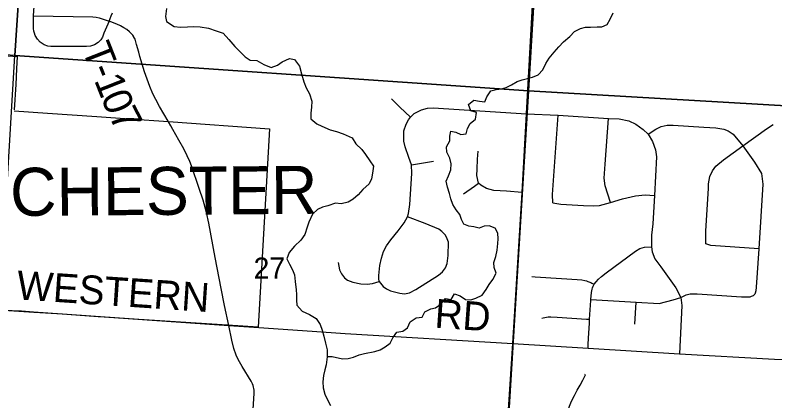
# Model space of a CAD drawing. Extents: x 114843 to 284848, y 317643 to 566895.
# Drawn here: x 272976 to 280872, y 342702 to 346716 of the extents above; entities that cross this region are included whole.
import ezdxf

# ---------------------------------------------------------------- set-up
doc = ezdxf.new("R2010")
doc.units = 0
for name, color, linetype in [('GM_X_Corporation', 7, 'Continuous'), ('GM_X_Corporation_Text', 7, 'Continuous'), ('GM_X_County_Road', 7, 'Continuous'), ('GM_X_County_Road_Text', 7, 'Continuous'), ('GM_X_Minor_River', 7, 'Continuous'), ('GM_X_Section', 7, 'Continuous'), ('GM_X_Section_Text', 7, 'Continuous'), ('GM_X_Township_Road', 7, 'Continuous'), ('GM_X_Township_Road_Text', 7, 'Continuous')]:
    doc.layers.add(name, color=color, linetype=linetype)

msp = doc.modelspace()

# ---------------------------------------------------------------- linework, layer by layer
at = {"layer": 'GM_X_Corporation'}
for points in [[(272571.9, 346316.8), (272998, 346287.6), (272990.6, 346156), (272981.4, 345994.5), (272966.6, 345731.3)], [(272966, 345721.1), (273310.7, 345697.1), (273824.9, 345661.2), (274165.2, 345637.5), (274568.7, 345609.4), (275618.3, 345534), (275502.5, 343468), (275183, 343487.7), (274261.3, 343548.3), (274010.9, 343565.7), (273760.4, 343583), (273466.6, 343602.6), (273173.9, 343622.2), (273170.2, 343622.5), (272857.4, 343643.4)]]:
    msp.add_lwpolyline(points, dxfattribs=at)
at = {"layer": 'GM_X_County_Road'}
msp.add_line((275196.2, 343486.4), (275507.5, 343464.5), dxfattribs=at)
for points in [[(278149.9, 343298.4), (278246.6, 344869.8), (278291.4, 345690.9), (278452.8, 348645.1)], [(272847.4, 343646.2), (273040.9, 343638.5), (273167.4, 343629.4), (273463.9, 343608), (273838.9, 343580.9), (273901.8, 343576.3), (275196.2, 343486.4)], [(275507.5, 343464.5), (276061.5, 343425.5), (276405.1, 343402), (278149.9, 343298.4)], [(277972, 340581.9), (277976.6, 340651.5), (278149.9, 343298.4)], [(278149.9, 343298.4), (278930.6, 343248.8), (279883.3, 343191.8)], [(279883.3, 343191.8), (280870.4, 343134.9), (281245.1, 343122.6), (281985.7, 343055.6), (282432.3, 343016.4), (283042, 342975), (283664.1, 342939.5)]]:
    msp.add_lwpolyline(points, dxfattribs=at)
at = {"layer": 'GM_X_Minor_River'}
for points in [[(274547.5, 346786.1), (274537.2, 346702.1), (274547, 346650), (274628.6, 346599.8), (274694.4, 346591.5), (274766.3, 346593.3), (274830.1, 346597.1), (274898, 346594.9), (274983.7, 346582.6), (275065.4, 346554.4), (275137.2, 346528.1), (275196.8, 346461.9), (275260.4, 346389.6), (275310.1, 346337.4), (275365.7, 346283.2), (275419.5, 346249), (275489.3, 346242.8), (275561, 346202.6), (275636.7, 346172.3), (275702.6, 346194.1), (275752.6, 346230), (275826.6, 346265.7), (275878.5, 346255.6), (275930.1, 346185.4), (275951.7, 346105.3), (275977.3, 346021.1), (275999.1, 345959), (276034.7, 345896.9), (276060.4, 345820.7), (276056.2, 345758.7), (276048, 345696.7), (276049.7, 345636.7), (276111.4, 345584.4), (276163.2, 345562.3), (276248.8, 345524), (276316.6, 345503.7), (276386.4, 345481.5)], [(279162.3, 346675.9), (279190.6, 346741.9)], [(276378.8, 343139.7), (276436.9, 343143.5), (276491, 343157.3), (276553.1, 343179.1), (276607.2, 343192.9), (276715.4, 343216.5), (276771.5, 343232.3), (276821.7, 343262.2), (276873.9, 343302.1), (276900.2, 343358.1), (276944.5, 343418), (277004.5, 343425.8), (277054.7, 343461.7), (277083, 343525.7), (277143.3, 343565.5), (277205.3, 343573.3), (277235.6, 343627.3), (277295.8, 343659.1), (277345.9, 343670.9), (277404.1, 343710.8), (277448.4, 343768.7), (277506.4, 343756.5), (277542.7, 343816.4), (277602.6, 343796.2), (277658.5, 343755.8), (277712.5, 343753.6), (277764.6, 343771.5), (277828.8, 343803.3), (277873.1, 343859.2), (277903.4, 343913.2), (277939.6, 343965.2), (277975.9, 344029.1), (277956.2, 344091.3), (277950.4, 344141.5), (277970.7, 344203.5), (277987, 344271.6), (277993.3, 344339.7), (277997.5, 344389.8), (277991.7, 344445.9), (277963.9, 344500.2), (277902, 344522.5), (277850, 344520.7), (277799.8, 344498.8), (277743.8, 344513.1), (277691.8, 344519.3), (277637.9, 344539.6), (277616.1, 344589.8), (277598.3, 344639.9), (277560.5, 344690.2), (277526.7, 344746.5), (277502.9, 344804.7), (277491.1, 344860.8), (277469.4, 344925.1), (277457.7, 344989.2), (277479.9, 345043.3), (277504.2, 345105.3), (277506.5, 345167.4), (277492.7, 345227.6), (277463, 345289.8), (277459.2, 345344), (277493.5, 345408), (277495.7, 345458), (277503.9, 345508.1), (277555.9, 345497.9), (277607.9, 345475.6), (277663.9, 345481.4), (277678.2, 345535.5), (277704.4, 345587.5), (277760.7, 345635.4), (277773, 345701.4), (277711, 345719.7), (277687.3, 345786), (277743.5, 345831.8), (277803.5, 345819.6), (277857.5, 345815.3), (277879.8, 345867.4), (277920.1, 345927.3), (277976.2, 345941.1), (278030.3, 345950.9), (278080.4, 345964.7), (278134.5, 345992.6), (278194.7, 346026.4), (278244.8, 346042.2), (278300.9, 346056.1), (278353, 346071.9), (278411.2, 346095.7), (278459.5, 346147.6), (278491.8, 346213.6), (278528.1, 346269.6), (278578.3, 346329.5), (278626.6, 346387.4), (278676.9, 346437.3), (278741.2, 346493.2), (278791.5, 346547.1), (278853.6, 346578.9), (278905.7, 346592.7), (278957.8, 346590.5), (279025.9, 346596.2), (279075.9, 346596), (279128, 346619.9), (279162.3, 346675.9)], [(276386.4, 345481.5), (276478.8, 345438.1), (276516.6, 345377.8), (276580.4, 345319.5), (276616.2, 345267.2), (276661.9, 345200.9), (276699.7, 345144.6), (276691.4, 345070.5), (276679.1, 345012.4), (276656.9, 344960.4), (276590.6, 344902.5), (276540.3, 344844.6), (276488.1, 344800.7), (276435.9, 344770.9), (276365.4, 344751.6), (276303.8, 344759.3)], [(276303.8, 344759.3), (276225.9, 344731.6), (276170, 344717.7), (276118, 344691.9), (276067.9, 344644), (276029.7, 344562.1), (276011.5, 344508.1), (275985.3, 344434.2), (275945.2, 344374.2), (275879.1, 344312.4), (275824.9, 344244.6), (275798.8, 344180.6), (275826.5, 344124.5), (275860.2, 344064.3), (275877.9, 344014.2), (275887.6, 343944.2), (275895.3, 343858.1), (275899.1, 343808), (275898.9, 343750), (275904.7, 343698), (275958.3, 343633.8), (276034, 343601.5), (276103.7, 343559.3), (276147.3, 343495.1), (276167.1, 343437), (276184.8, 343374.9), (276202.5, 343302.8), (276218.2, 343232.7), (276219.9, 343158.6), (276207.6, 343076.6), (276193.5, 343024.7), (276179.3, 342964.7), (276173, 342898.6), (276178.8, 342836.6), (276194.5, 342770.5), (276222.2, 342712.4), (276251.9, 342652.2)], [(276219.8, 343161.7), (276269.8, 343164.5), (276378.8, 343139.7)], [(278655.8, 342483.2), (278694, 342535.1), (278722.3, 342589.1), (278738.6, 342647.2), (278758.8, 342699.2), (278791.1, 342757.2), (278819.3, 342813.2), (278847.6, 342865.2), (278877.8, 342917.2), (278904.1, 342973.2), (278898.1, 342977.2)]]:
    msp.add_lwpolyline(points, dxfattribs=at)
at = {"layer": 'GM_X_Section'}
for points in [[(268017.3, 352137.2), (273333.8, 351767.5), (272972.7, 346295), (267640.1, 346688.8)], [(273333.8, 351767.5), (278638.8, 351382), (278313.2, 345927.1), (272972.7, 346295)], [(278638.8, 351382), (284180, 351010.9), (283846.1, 345605.9), (278313.2, 345927.1)], [(272972.7, 346295), (278313.2, 345927.1), (277988.7, 340646.3), (272656.8, 341014.8)], [(278313.2, 345927.1), (283846.1, 345605.9), (283493.7, 340300.9), (277988.7, 340646.3)]]:
    msp.add_lwpolyline(points, close=True, dxfattribs=at)
at = {"layer": 'GM_X_Township_Road'}
for p, q in [((277094.5, 345159.3), (277324.8, 345196.1)), ((279418.3, 343498.7), (279430.8, 343728.1))]:
    msp.add_line(p, q, dxfattribs=at)
for points in [[(273951, 346654.9), (273898.5, 346527.4), (273883.5, 346488.1), (273865.7, 346459.8), (273838.3, 346431.6), (273799.8, 346407.6), (273757.9, 346394.6), (273717.9, 346391.7), (273347, 346388.5), (273315.8, 346394), (273276.8, 346408.7), (273236.7, 346435.2), (273206.1, 346467.8), (273183.8, 346505.7), (273175.3, 346528.1), (273170.2, 346548.4), (273166.5, 346578.3), (273165.9, 346708.6), (273186.5, 347012.5), (273219.1, 347356.7), (273241.8, 347690.2), (273250.8, 347771.7), (273261.8, 347848.6), (273346.2, 348430.9)], [(273951, 346654.9), (273974.7, 346709.3), (273987.8, 346741.5)], [(273165.9, 346708.6), (273784.2, 346699.5), (273817.8, 346696.7), (273849.4, 346688.8), (273951, 346654.9)], [(274207.6, 346490.3), (274197.6, 346506.6), (274181.5, 346526), (274163, 346543.1), (274135.6, 346565.9), (274104.6, 346585.1), (274070, 346604.8), (274032.9, 346620.9), (273951, 346654.9)], [(274564.4, 345614.2), (274475.3, 345766.8), (274436.6, 345839.1), (274408.3, 345898.3), (274375.8, 345973.6), (274346.7, 346050.2), (274320.5, 346128), (274272.6, 346284.9), (274260.8, 346332.6), (274238.2, 346411.7), (274223.9, 346465.5), (274210.1, 346486.2), (274207.6, 346490.3)], [(277085.7, 345652.9), (276972.9, 345757.6), (276888.9, 345844.2)], [(276761.2, 343944.2), (276756.3, 343975.3), (276755.6, 344006.6), (276766, 344110.3), (276782.3, 344186.6), (276805.2, 344255.7), (276834.9, 344314.7), (276881.4, 344377.7), (276957.8, 344470.6), (277020.2, 344553.9), (277052.4, 344617.5), (277064.3, 344652.4), (277078, 344745), (277097.7, 345069.4), (277094.5, 345159.3), (277067.9, 345234.6), (277030.6, 345346.4), (277017.2, 345404.9), (277014.2, 345458.3), (277016.4, 345513), (277040.6, 345582.2), (277065.1, 345625.4), (277085.7, 345652.9), (277124.5, 345693.5), (277198.5, 345731.8), (277262.1, 345749.2), (277322, 345752.3), (278291.4, 345690.9)], [(278291.4, 345690.9), (278619.9, 345675.3), (279143.2, 345640.2), (279255.9, 345637.1), (279355.7, 345617.1), (279428.4, 345581.4), (279505.2, 345527.6), (279557.4, 345476.2), (279601.9, 345401.4), (279633.6, 345316.2), (279641.9, 345242.4), (279620.2, 344838.2), (279605.5, 344544.2), (279590.6, 344425.3), (279589.6, 344305.1), (279596.1, 344252.1), (279625.8, 344179.3), (279686.9, 344098.3), (279842.9, 343878.2), (279895.8, 343778.4), (279906.8, 343695), (279883.3, 343191.8)], [(278563.2, 344763.3), (278562.6, 344850), (278619.9, 345675.3)], [(279163.8, 344767.6), (279109.5, 344940.7), (279098.6, 345019.6), (279110.4, 345164.7), (279143.2, 345640.2)], [(275196.2, 343486.4), (275151.6, 343695.1), (275117.4, 343872.3), (275054.1, 344194.3), (274990.1, 344550.3), (274965.8, 344662.5), (274930.5, 344788.9), (274888.2, 344913.1), (274809.5, 345146.4), (274791.4, 345192.1), (274764.6, 345252), (274727.4, 345325.1), (274676.9, 345414.2), (274614.2, 345524.9), (274592.8, 345563.4), (274569.8, 345604.9), (274564.4, 345614.2)], [(279557.4, 345476.2), (279637.2, 345529.8), (279691.4, 345556.1), (279752.2, 345570.8), (279814.3, 345570), (280132.9, 345550.2), (280260.3, 345543.7), (280342.1, 345531.3), (280387.6, 345513.5), (280438.5, 345476.2), (280539.5, 345355.1), (280659.8, 345187.6), (280733.1, 345069), (280749.5, 344957.8), (280708, 344283.1), (280679.6, 343885), (280674.6, 343847.7), (280667.5, 343821.9), (280663.3, 343813.8), (280656.9, 343805.6), (280650.1, 343799.6)], [(280539.5, 345355.1), (280787.1, 345531.9), (280854.2, 345579.1)], [(280708, 344283.1), (280209, 344319.2), (280154.7, 344335.5), (280153.7, 344469), (280184.4, 344915), (280182.7, 344960.4), (280197.8, 345035.8), (280224.6, 345095.7), (280260.6, 345145.2), (280340.5, 345212), (280539.5, 345355.1)], [(278246.6, 344869.8), (278083.4, 344885.1), (277953.2, 344892.4), (277875.6, 344913.2), (277817.7, 344947.4), (277792.8, 344968.7), (277774.1, 345046), (277776.9, 345113.5), (277781.1, 345217.4), (277788.8, 345301.5)], [(277635.5, 344857.1), (277751.9, 344935.4), (277792.8, 344968.7)], [(278563.2, 344763.3), (278647.4, 344749.6), (278881.9, 344734.5), (278986.7, 344730.1), (279051.4, 344734.4), (279163.8, 344767.6), (279290.4, 344804.8), (279423.5, 344834.2), (279525.7, 344845.3), (279620.2, 344838.2)], [(276761.2, 343944.2), (276800.4, 343893), (276834.4, 343866), (276877, 343846.7), (276973.1, 343823.4), (277024.4, 343815), (277073.4, 343826.3), (277139.6, 343859.5), (277375.1, 344009.4), (277417.3, 344045.7), (277447.6, 344087.3), (277464.7, 344130), (277477.2, 344212.9), (277479.4, 344352.5), (277467.2, 344389.4), (277449.5, 344427.5), (277412.1, 344465.3), (277379.3, 344489.1), (277239.3, 344549.1), (277052.4, 344617.5)], [(278930.6, 343248.8), (278932.8, 343287.1), (278936.5, 343352.9), (278945.1, 343511.7), (278947, 343551.5), (278960.6, 343747.8), (278961.3, 343757.1), (278966.9, 343830), (278969.2, 343846.3), (278972.5, 343862.5), (278977, 343878.3), (278983, 343893.7), (278990.3, 343908.4), (278995.5, 343916.8), (279013.6, 343941.3), (279038.8, 343969.3), (279069.4, 343996.4), (279118.9, 344034.3), (279423.8, 344261.3), (279468.5, 344288.7), (279518.5, 344302.7), (279589.6, 344305.1)], [(276332, 344141.4), (276347.8, 344066.3), (276366.7, 344022.8), (276397.5, 343981.6), (276429.3, 343957.9), (276486.1, 343938.7), (276568, 343920.7), (276634.5, 343916.9), (276691.2, 343923.8), (276761.2, 343944.2)], [(278347.6, 343995.3), (278380, 343992.6), (278655.6, 343976.1), (278817.8, 343966), (278866.2, 343960.8), (278898.1, 343955.1), (278913.8, 343950.8), (278929, 343945.3), (278958.9, 343932.5), (278969.9, 343927.8), (278995.5, 343916.8)], [(278961.3, 343757.1), (279430.8, 343728.1), (279670.9, 343714.1), (279816.7, 343752.8), (279895.8, 343778.4), (279949.8, 343803.8), (279991.5, 343814.6), (280066.6, 343817.2), (280525.9, 343785), (280582.7, 343782.8), (280602.3, 343784.1), (280615.2, 343785.9), (280628.7, 343789.7), (280650.1, 343799.6)], [(278449.1, 343561.3), (278464.5, 343566.5), (278481.9, 343570.9), (278500.3, 343573.9), (278517.8, 343575.6), (278544.6, 343576.3), (278609.5, 343573), (278914.3, 343552.7), (278947, 343551.5)], [(275385.6, 341594.9), (275395.3, 341739.5), (275398.6, 341830.8), (275412.4, 342059.7), (275429.7, 342288.5), (275459.7, 342779.3), (275459.2, 342812.6), (275457.2, 342829.2), (275454, 342845.7), (275449.4, 342861.8), (275443.3, 342877.3), (275428.5, 342907.2), (275335.9, 343060.5), (275295.2, 343133.1), (275274.3, 343177.8), (275247.4, 343247.4), (275227, 343333.5), (275196.2, 343486.4)]]:
    msp.add_lwpolyline(points, dxfattribs=at)

# ---------------------------------------------------------------- texts
at = {"layer": 'GM_X_Corporation_Text'}
msp.add_text('CANAL WINCHESTER', height=500.043, rotation=0.41477, dxfattribs=at).set_placement((269209.1, 344598.8))
at = {"layer": 'GM_X_County_Road_Text'}
for s, rotation, p in [('WESTERN', 356.18391, (272983.8, 343758.8)), ('RD', 355.97718, (277329.2, 343464.6))]:
    msp.add_text(s, height=300.03, rotation=rotation, dxfattribs=at).set_placement(p)
at = {"layer": 'GM_X_Section_Text'}
msp.add_text('27', height=221.02, rotation=0.4149, dxfattribs=at).set_placement((275455, 343971.8))
at = {"layer": 'GM_X_Township_Road_Text'}
for s, rotation, p in [('T', 291.39979, (273665.8, 346365.6)), ('-', 291.42883, (273747.8, 346156.5)), ('1', 291.56672, (273793.1, 346041.1)), ('0', 292.10197, (273862.1, 345866.4)), ('7', 296.90723, (273943.1, 345670.2))]:
    msp.add_text(s, height=300, rotation=rotation, dxfattribs=at).set_placement(p)

doc.saveas('drawing.dxf')
